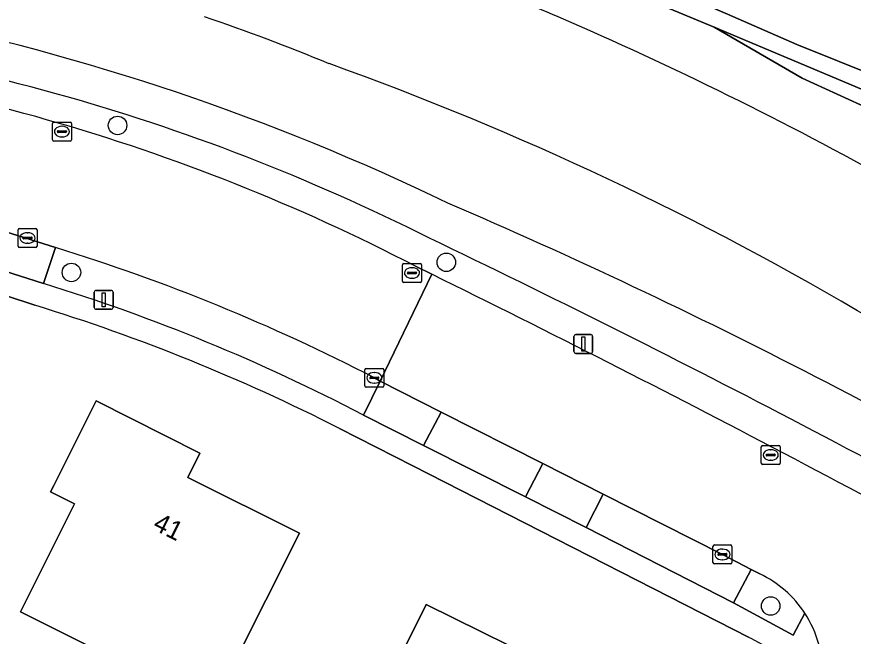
# Model space of a CAD drawing. Extents: x 160455 to 162082, y 388339 to 389736.
# Drawn here: x 160765.52 to 160809.76, y 389467.24 to 389500 of the extents above; entities that cross this region are included whole.
import ezdxf

# ---------------------------------------------------------------- set-up
doc = ezdxf.new("R2010")
doc.units = 0
for name, color, linetype in [('IMGEO_Boom', 7, 'Continuous'), ('IMGEO_Erf', 7, 'Continuous'), ('IMGEO_Gemengd_bos', 7, 'Continuous'), ('IMGEO_Groenvoorziening', 7, 'Continuous'), ('IMGEO_Kolk', 7, 'Continuous'), ('IMGEO_Lichtmast', 7, 'Continuous'), ('IMGEO_Oever', 7, 'Continuous'), ('IMGEO_Pand', 7, 'Continuous'), ('IMGEO_Pand_nummerreeks', 7, 'Continuous'), ('IMGEO_Parkeervlak_open', 7, 'Continuous'), ('IMGEO_Rijbaan_lokaal_gesloten', 7, 'Continuous'), ('IMGEO_Voetpad_open', 7, 'Continuous'), ('IMGEO_Waterloop', 7, 'Continuous')]:
    doc.layers.add(name, color=color, linetype=linetype)

msp = doc.modelspace()

# ---------------------------------------------------------------- linework, layer by layer
at = {"layer": 'IMGEO_Boom'}
for centre in [(160770.855, 389494.252), (160788.24, 389487.014), (160768.418, 389486.479), (160805.394, 389468.841)]:
    msp.add_circle(centre, 0.489, dxfattribs=at)
at = {"layer": 'IMGEO_Erf'}
for points in [[(160766.476, 389484.746), (160763.313, 389485.792), (160762.474, 389486.024)], [(160804.248, 389467.183), (160786.476, 389476.25), (160782.585, 389478.235)]]:
    msp.add_lwpolyline(points, dxfattribs=at)
for points in [[(160772.276, 389462.049), (160773.561, 389464.613), (160765.725, 389468.541), (160768.582, 389474.242), (160767.313, 389474.878), (160767.483, 389475.217), (160769.723, 389479.686), (160775.207, 389476.914), (160774.569, 389475.635), (160780.47, 389472.691), (160776.91, 389465.613), (160780.619, 389463.748), (160778.379, 389459.278), (160777.027, 389456.581), (160773.006, 389458.597), (160774.242, 389461.063)], [(160786.158, 389453.661), (160786.075, 389454.929), (160784.6, 389455.66), (160786.114, 389458.701), (160782.885, 389460.309), (160787.173, 389468.923), (160794.453, 389465.329), (160793.522, 389463.445), (160797.551, 389461.455), (160796.016, 389458.407), (160797.188, 389457.816), (160795.362, 389454.132), (160794.181, 389454.711), (160792.686, 389451.664), (160791.242, 389452.347), (160790.112, 389451.639), (160788.708, 389451.468), (160786.888, 389452.389)]]:
    msp.add_lwpolyline(points, close=True, dxfattribs=at)
msp.add_arc((160736.874, 389388.323), 100.864, 63.05118, 72.93328, dxfattribs=at)
at = {"layer": 'IMGEO_Gemengd_bos'}
msp.add_lwpolyline([(160776.312, 389510.152), (160790.839, 389505.317), (160799.187, 389501.842), (160803.117, 389500.128), (160806.769, 389498.535), (160815.555, 389495.014), (160831.69, 389486.832), (160842.017, 389481.099), (160852.671, 389475.082), (160862.346, 389469.141), (160876.394, 389460.133), (160886.476, 389453.293), (160896.765, 389446.164), (160907.206, 389438.176), (160918.289, 389430.209)], dxfattribs=at)
at = {"layer": 'IMGEO_Groenvoorziening'}
for points in [[(160621.404, 389506.376), (160661.358, 389509.016), (160697.011, 389512.059), (160728.084, 389514.695), (160734.762, 389514.957), (160738.002, 389514.977), (160745.424, 389514.551), (160753.479, 389513.609), (160761.595, 389512.577), (160769.727, 389511.047), (160789.359, 389504.875), (160802.397, 389499.455), (160814.091, 389494.526), (160819.752, 389491.721), (160826.019, 389488.64), (160838.873, 389481.282), (160848.924, 389475.97), (160861.351, 389468.172), (160878.942, 389456.33), (160888.506, 389450.118), (160899.169, 389442.36), (160908.436, 389435.434)], [(160918.289, 389430.209), (160907.206, 389438.176), (160896.765, 389446.164), (160886.476, 389453.293), (160876.394, 389460.133), (160862.346, 389469.141), (160852.671, 389475.082), (160842.017, 389481.099), (160831.69, 389486.832), (160815.555, 389495.014), (160806.769, 389498.535), (160803.117, 389500.128), (160799.187, 389501.842), (160790.839, 389505.317), (160776.312, 389510.152)], [(160908.436, 389435.434), (160899.169, 389442.36), (160888.506, 389450.118), (160878.942, 389456.33), (160861.351, 389468.172), (160848.924, 389475.97), (160838.873, 389481.282), (160826.019, 389488.64), (160819.752, 389491.721), (160814.091, 389494.526), (160802.397, 389499.455), (160807.054, 389496.747), (160813.837, 389493.655), (160819.41, 389490.775), (160825.438, 389487.411), (160838.385, 389480.097), (160848.262, 389474.709), (160860.869, 389467.137), (160878.3, 389455.616), (160888.189, 389449.177), (160898.142, 389441.82), (160907.693, 389434.345)], [(160786.619, 389486.802), (160787.468, 389486.385)], [(160804.368, 389470.767), (160803.418, 389469.013)], [(160804.811, 389470.535), (160804.368, 389470.767)], [(160803.418, 389469.013), (160806.581, 389467.298), (160807.201, 389468.455)]]:
    msp.add_lwpolyline(points, dxfattribs=at)
for centre, radius, start, end in [((160734.606, 389379.191), 123.269, 64.16842, 78.53378), ((160738.38, 389391.056), 108.868, 63.27151, 85.64877), ((160738.38, 389391.056), 108.868, 63.27151, 85.64877), ((160738.487, 389394.078), 104.472, 62.56654, 85.57628), ((160668.987, 389212.209), 302.469, 58.61665, 66.76372), ((160517.056, 388924.285), 625.427, 60.473817, 64.394858), ((160517.056, 388924.285), 625.427, 60.473817, 64.394858), ((160438.639, 388777.573), 789.997, 60.768765, 63.796744), ((160802.389, 389465.339), 5.733, 32.9253, 65.0091)]:
    msp.add_arc(centre, radius, start, end, dxfattribs=at)
at = {"layer": 'IMGEO_Kolk'}
for p, q in [((160767.416, 389493.499), (160767.416, 389494.351)), ((160767.491, 389494.425), (160768.343, 389494.425)), ((160768.417, 389494.351), (160768.417, 389493.499)), ((160767.675, 389493.919), (160767.675, 389493.931)), ((160768.113, 389493.882), (160767.715, 389493.882)), ((160767.718, 389493.968), (160768.116, 389493.968)), ((160767.904, 389494.205), (160767.929, 389494.205)), ((160768.159, 389493.931), (160768.159, 389493.919)), ((160768.343, 389493.425), (160767.491, 389493.425)), ((160767.927, 389493.645), (160767.902, 389493.645)), ((160765.596, 389487.874), (160765.596, 389488.726)), ((160765.671, 389488.8), (160766.523, 389488.8)), ((160766.084, 389488.58), (160766.109, 389488.58)), ((160766.597, 389488.726), (160766.597, 389487.874)), ((160765.855, 389488.294), (160765.855, 389488.306)), ((160766.293, 389488.257), (160765.895, 389488.257)), ((160765.898, 389488.343), (160766.296, 389488.343)), ((160766.339, 389488.306), (160766.339, 389488.294)), ((160766.523, 389487.8), (160765.671, 389487.8)), ((160766.107, 389488.02), (160766.082, 389488.02)), ((160785.925, 389486.025), (160785.925, 389486.877)), ((160786, 389486.951), (160786.852, 389486.951)), ((160786.413, 389486.731), (160786.438, 389486.731)), ((160786.926, 389486.877), (160786.926, 389486.025)), ((160786.184, 389486.445), (160786.184, 389486.457)), ((160786.622, 389486.408), (160786.224, 389486.408)), ((160786.227, 389486.494), (160786.625, 389486.494)), ((160786.668, 389486.457), (160786.668, 389486.445)), ((160786.852, 389485.951), (160786, 389485.951)), ((160786.436, 389486.171), (160786.411, 389486.171)), ((160784.009, 389481.405), (160784.861, 389481.405)), ((160783.934, 389480.479), (160783.934, 389481.331)), ((160784.236, 389480.948), (160784.634, 389480.948)), ((160784.422, 389481.185), (160784.447, 389481.185)), ((160784.935, 389481.331), (160784.935, 389480.479)), ((160784.193, 389480.899), (160784.193, 389480.911)), ((160784.631, 389480.862), (160784.233, 389480.862)), ((160784.445, 389480.625), (160784.42, 389480.625)), ((160784.677, 389480.911), (160784.677, 389480.899)), ((160784.861, 389480.405), (160784.009, 389480.405)), ((160804.894, 389476.398), (160804.894, 389477.25)), ((160804.969, 389477.324), (160805.821, 389477.324)), ((160805.382, 389477.104), (160805.407, 389477.104)), ((160805.895, 389477.25), (160805.895, 389476.398)), ((160805.153, 389476.818), (160805.153, 389476.83)), ((160805.591, 389476.781), (160805.193, 389476.781)), ((160805.196, 389476.867), (160805.594, 389476.867)), ((160805.405, 389476.544), (160805.38, 389476.544)), ((160805.637, 389476.83), (160805.637, 389476.818)), ((160805.821, 389476.324), (160804.969, 389476.324)), ((160802.34, 389471.141), (160802.34, 389471.993)), ((160802.415, 389472.067), (160803.267, 389472.067)), ((160802.828, 389471.847), (160802.853, 389471.847)), ((160803.341, 389471.993), (160803.341, 389471.141)), ((160802.599, 389471.561), (160802.599, 389471.573)), ((160803.037, 389471.524), (160802.639, 389471.524)), ((160802.642, 389471.61), (160803.04, 389471.61)), ((160802.851, 389471.287), (160802.826, 389471.287)), ((160803.083, 389471.573), (160803.083, 389471.561)), ((160803.267, 389471.067), (160802.415, 389471.067))]:
    msp.add_line(p, q, dxfattribs=at)
for points in [[(160767.416, 389493.499), (160767.416, 389494.351)], [(160767.491, 389494.425), (160768.343, 389494.425)], [(160768.417, 389494.351), (160768.417, 389493.499)], [(160768.343, 389493.425), (160767.491, 389493.425)], [(160765.596, 389487.874), (160765.596, 389488.726)], [(160765.671, 389488.8), (160766.523, 389488.8)], [(160766.597, 389488.726), (160766.597, 389487.874)], [(160766.523, 389487.8), (160765.671, 389487.8)], [(160785.925, 389486.025), (160785.925, 389486.877)], [(160786, 389486.951), (160786.852, 389486.951)], [(160786.926, 389486.877), (160786.926, 389486.025)], [(160786.852, 389485.951), (160786, 389485.951)], [(160784.009, 389481.405), (160784.861, 389481.405)], [(160783.934, 389480.479), (160783.934, 389481.331)], [(160784.935, 389481.331), (160784.935, 389480.479)], [(160784.861, 389480.405), (160784.009, 389480.405)], [(160804.894, 389476.398), (160804.894, 389477.25)], [(160804.969, 389477.324), (160805.821, 389477.324)], [(160805.895, 389477.25), (160805.895, 389476.398)], [(160805.821, 389476.324), (160804.969, 389476.324)], [(160802.34, 389471.141), (160802.34, 389471.993)], [(160802.415, 389472.067), (160803.267, 389472.067)], [(160803.341, 389471.993), (160803.341, 389471.141)], [(160803.267, 389471.067), (160802.415, 389471.067)]]:
    msp.add_lwpolyline(points, dxfattribs=at)
for centre, radius, start, end in [((160767.493, 389494.349), 0.0765, 91.552, 178.448), ((160767.493, 389494.349), 0.0765, 91.552, 178.448), ((160768.341, 389494.349), 0.0765, 1.552, 88.448), ((160768.341, 389494.349), 0.0765, 1.552, 88.448), ((160767.715, 389493.928), 0.0403, 85.8775, 175.7526), ((160767.712, 389493.918), 0.0366, 178.938, 274.7102), ((160768.116, 389493.925), 0.043, 264.8664, 352.4533), ((160768.12, 389493.93), 0.0386, 1.7309, 96.639), ((160767.493, 389493.501), 0.0765, 181.552, 268.448), ((160767.493, 389493.501), 0.0765, 181.552, 268.448), ((160768.341, 389493.501), 0.0765, 271.552, 358.448), ((160768.341, 389493.501), 0.0765, 271.552, 358.448), ((160765.673, 389488.724), 0.0765, 91.552, 178.448), ((160765.673, 389488.724), 0.0765, 91.552, 178.448), ((160766.521, 389488.724), 0.0765, 1.552, 88.448), ((160766.521, 389488.724), 0.0765, 1.552, 88.448), ((160765.895, 389488.303), 0.0403, 85.8775, 175.7526), ((160765.892, 389488.293), 0.0366, 178.938, 274.7102), ((160766.296, 389488.3), 0.043, 264.8664, 352.4533), ((160766.3, 389488.305), 0.0386, 1.7309, 96.639), ((160765.673, 389487.876), 0.0765, 181.552, 268.448), ((160765.673, 389487.876), 0.0765, 181.552, 268.448), ((160766.521, 389487.876), 0.0765, 271.552, 358.448), ((160766.521, 389487.876), 0.0765, 271.552, 358.448), ((160786.002, 389486.875), 0.0765, 91.552, 178.448), ((160786.002, 389486.875), 0.0765, 91.552, 178.448), ((160786.85, 389486.875), 0.0765, 1.552, 88.448), ((160786.85, 389486.875), 0.0765, 1.552, 88.448), ((160786.224, 389486.454), 0.0403, 85.8775, 175.7526), ((160786.221, 389486.444), 0.0366, 178.938, 274.7102), ((160786.625, 389486.451), 0.043, 264.8664, 352.4533), ((160786.629, 389486.456), 0.0386, 1.7309, 96.639), ((160786.002, 389486.027), 0.0765, 181.552, 268.448), ((160786.002, 389486.027), 0.0765, 181.552, 268.448), ((160786.85, 389486.027), 0.0765, 271.552, 358.448), ((160786.85, 389486.027), 0.0765, 271.552, 358.448), ((160784.011, 389481.329), 0.0765, 91.552, 178.448), ((160784.011, 389481.329), 0.0765, 91.552, 178.448), ((160784.859, 389481.329), 0.0765, 1.552, 88.448), ((160784.859, 389481.329), 0.0765, 1.552, 88.448), ((160784.233, 389480.908), 0.0403, 85.8775, 175.7526), ((160784.638, 389480.91), 0.0386, 1.7309, 96.639), ((160784.23, 389480.898), 0.0366, 178.938, 274.7102), ((160784.634, 389480.905), 0.043, 264.8664, 352.4533), ((160784.011, 389480.481), 0.0765, 181.552, 268.448), ((160784.011, 389480.481), 0.0765, 181.552, 268.448), ((160784.859, 389480.481), 0.0765, 271.552, 358.448), ((160784.859, 389480.481), 0.0765, 271.552, 358.448), ((160804.971, 389477.248), 0.0765, 91.552, 178.448), ((160804.971, 389477.248), 0.0765, 91.552, 178.448), ((160805.819, 389477.248), 0.0765, 1.552, 88.448), ((160805.819, 389477.248), 0.0765, 1.552, 88.448), ((160805.193, 389476.827), 0.0403, 85.8775, 175.7526), ((160805.19, 389476.817), 0.0366, 178.938, 274.7102), ((160805.594, 389476.824), 0.043, 264.8664, 352.4533), ((160805.598, 389476.829), 0.0386, 1.7309, 96.639), ((160804.971, 389476.4), 0.0765, 181.552, 268.448), ((160804.971, 389476.4), 0.0765, 181.552, 268.448), ((160805.819, 389476.4), 0.0765, 271.552, 358.448), ((160805.819, 389476.4), 0.0765, 271.552, 358.448), ((160802.417, 389471.991), 0.0765, 91.552, 178.448), ((160802.417, 389471.991), 0.0765, 91.552, 178.448), ((160803.265, 389471.991), 0.0765, 1.552, 88.448), ((160803.265, 389471.991), 0.0765, 1.552, 88.448), ((160802.639, 389471.57), 0.0403, 85.8775, 175.7526), ((160802.636, 389471.56), 0.0366, 178.938, 274.7102), ((160803.04, 389471.567), 0.043, 264.8664, 352.4533), ((160803.044, 389471.572), 0.0386, 1.7309, 96.639), ((160802.417, 389471.143), 0.0765, 181.552, 268.448), ((160802.417, 389471.143), 0.0765, 181.552, 268.448), ((160803.265, 389471.143), 0.0765, 271.552, 358.448), ((160803.265, 389471.143), 0.0765, 271.552, 358.448)]:
    msp.add_arc(centre, radius, start, end, dxfattribs=at)
for centre, major_axis, ratio, start_param, end_param in [((160767.903, 389493.925), (-0.387, 0.002), 0.722429, 4.712389, 7.853982), ((160767.928, 389493.925), (-0.39, 0.002), 0.717154, 1.570796, 4.712389), ((160766.083, 389488.3), (-0.387, 0.002), 0.722429, 4.712389, 7.853982), ((160766.108, 389488.3), (-0.39, 0.002), 0.717154, 1.570796, 4.712389), ((160786.412, 389486.451), (-0.387, 0.002), 0.722429, 4.712389, 7.853982), ((160786.437, 389486.451), (-0.39, 0.002), 0.717154, 1.570796, 4.712389), ((160784.421, 389480.905), (-0.387, 0.002), 0.722429, 4.712389, 7.853982), ((160784.446, 389480.905), (-0.39, 0.002), 0.717154, 1.570796, 4.712389), ((160805.381, 389476.824), (-0.387, 0.002), 0.722429, 4.712389, 7.853982), ((160805.406, 389476.824), (-0.39, 0.002), 0.717154, 1.570796, 4.712389), ((160802.827, 389471.567), (-0.387, 0.002), 0.722429, 4.712389, 7.853982), ((160802.852, 389471.567), (-0.39, 0.002), 0.717154, 1.570796, 4.712389)]:
    msp.add_ellipse(centre, major_axis=major_axis, ratio=ratio, start_param=start_param, end_param=end_param, dxfattribs=at)
at = {"layer": 'IMGEO_Lichtmast'}
for p, q in [((160769.627, 389484.631), (160769.627, 389485.431)), ((160769.627, 389485.431), (160769.627, 389484.631)), ((160769.727, 389485.531), (160770.517, 389485.531)), ((160770.517, 389485.531), (160769.727, 389485.531)), ((160770.617, 389485.431), (160770.617, 389484.631)), ((160770.617, 389484.631), (160770.617, 389485.431)), ((160770.517, 389484.531), (160769.727, 389484.531)), ((160769.727, 389484.531), (160770.517, 389484.531)), ((160795.087, 389483.196), (160795.877, 389483.196)), ((160795.877, 389483.196), (160795.087, 389483.196)), ((160794.987, 389482.296), (160794.987, 389483.096)), ((160794.987, 389483.096), (160794.987, 389482.296)), ((160795.977, 389483.096), (160795.977, 389482.296)), ((160795.977, 389482.296), (160795.977, 389483.096)), ((160795.877, 389482.196), (160795.087, 389482.196)), ((160795.087, 389482.196), (160795.877, 389482.196))]:
    msp.add_line(p, q, dxfattribs=at)
for points in [[(160770.047, 389485.406), (160770.197, 389485.406), (160770.197, 389484.656), (160770.047, 389484.656), (160770.047, 389485.406)], [(160795.407, 389483.071), (160795.557, 389483.071), (160795.557, 389482.321), (160795.407, 389482.321), (160795.407, 389483.071)]]:
    msp.add_lwpolyline(points, dxfattribs=at)
for centre, start, end in [((160769.727, 389485.431), 90, 180), ((160769.727, 389485.431), 90, 180), ((160770.517, 389485.431), 0, 90), ((160770.517, 389485.431), 360, 90), ((160769.727, 389484.631), 180, 270), ((160769.727, 389484.631), 180, 270), ((160770.517, 389484.631), 270, 0), ((160770.517, 389484.631), 270, 0), ((160795.087, 389483.096), 90, 180), ((160795.087, 389483.096), 90, 180), ((160795.877, 389483.096), 0, 90), ((160795.877, 389483.096), 360, 90), ((160795.087, 389482.296), 180, 270), ((160795.087, 389482.296), 180, 270), ((160795.877, 389482.296), 270, 0), ((160795.877, 389482.296), 270, 0)]:
    msp.add_arc(centre, 0.1, start, end, dxfattribs=at)
at = {"layer": 'IMGEO_Oever'}
msp.add_lwpolyline([(160848.262, 389474.709), (160838.385, 389480.097), (160825.438, 389487.411), (160819.41, 389490.775), (160813.837, 389493.655), (160807.054, 389496.747), (160802.397, 389499.455), (160789.359, 389504.875), (160769.727, 389511.047), (160761.595, 389512.577), (160753.479, 389513.609), (160745.424, 389514.551), (160738.002, 389514.977), (160734.762, 389514.957), (160728.084, 389514.695), (160697.011, 389512.059), (160661.358, 389509.016), (160621.404, 389506.376)], dxfattribs=at)
for centre, radius, start, end in [((160713.08, 389312.881), 203.925, 66.57585, 69.40001), ((160734.606, 389379.191), 123.269, 64.16842, 78.53378), ((160738.712, 389392.392), 113.705, 67.60072, 71.15206), ((160713.77, 389314.581), 202.09, 60.92482, 66.56372), ((160726.101, 389341.42), 165.819, 59.26533, 70.28453), ((160668.987, 389212.209), 302.469, 58.61665, 66.76372)]:
    msp.add_arc(centre, radius, start, end, dxfattribs=at)
at = {"layer": 'IMGEO_Pand'}
for points in [[(160778.379, 389459.278), (160780.619, 389463.748), (160776.91, 389465.613), (160780.47, 389472.691), (160774.569, 389475.635), (160775.207, 389476.914), (160769.723, 389479.686), (160767.483, 389475.217), (160767.313, 389474.878), (160768.582, 389474.242), (160765.725, 389468.541), (160773.561, 389464.613), (160772.276, 389462.049), (160774.242, 389461.063), (160773.006, 389458.597), (160777.027, 389456.581)], [(160788.708, 389451.468), (160790.112, 389451.639), (160791.242, 389452.347), (160792.686, 389451.664), (160794.181, 389454.711), (160795.362, 389454.132), (160797.188, 389457.816), (160796.016, 389458.407), (160797.551, 389461.455), (160793.522, 389463.445), (160794.453, 389465.329), (160787.173, 389468.923), (160782.885, 389460.309), (160786.114, 389458.701), (160784.6, 389455.66), (160786.075, 389454.929), (160786.158, 389453.661), (160786.888, 389452.389)]]:
    msp.add_lwpolyline(points, close=True, dxfattribs=at)
at = {"layer": 'IMGEO_Parkeervlak_open'}
for points in [[(160767.582, 389487.79), (160766.948, 389485.891)], [(160783.857, 389478.934), (160784.75, 389480.727), (160784.435, 389480.903)]]:
    msp.add_lwpolyline(points, dxfattribs=at)
for points in [[(160787.971, 389479.087), (160787.04, 389477.321), (160792.429, 389474.616), (160793.342, 389476.368)], [(160795.631, 389472.99), (160803.418, 389469.013), (160804.368, 389470.767), (160802.84, 389471.566), (160796.538, 389474.752)]]:
    msp.add_lwpolyline(points, close=True, dxfattribs=at)
for centre, radius, start, end in [((160737.871, 389391.02), 101.228, 62.61326, 72.93186), ((160737.537, 389390.382), 99.935, 62.3871, 72.88468)]:
    msp.add_arc(centre, radius, start, end, dxfattribs=at)
at = {"layer": 'IMGEO_Rijbaan_lokaal_gesloten'}
for points in [[(160763.282, 389489.14), (160764.255, 389488.846), (160767.582, 389487.79)], [(160784.435, 389480.903), (160784.75, 389480.727), (160787.468, 389486.385), (160786.619, 389486.802)], [(160787.468, 389486.385), (160784.75, 389480.727), (160787.971, 389479.087), (160793.342, 389476.368), (160796.538, 389474.752), (160802.84, 389471.566), (160804.368, 389470.767), (160804.811, 389470.535)]]:
    msp.add_lwpolyline(points, dxfattribs=at)
for centre, radius, start, end in [((160738.487, 389394.078), 104.472, 62.56654, 85.57628), ((160737.871, 389391.02), 101.228, 62.61326, 72.93186), ((160438.639, 388777.573), 789.997, 60.768765, 63.796744), ((160802.389, 389465.339), 5.733, 32.9253, 65.0091), ((160802.115, 389465.18), 6.05, 358.8093, 32.7787)]:
    msp.add_arc(centre, radius, start, end, dxfattribs=at)
at = {"layer": 'IMGEO_Voetpad_open'}
for points in [[(160764.255, 389488.846), (160763.662, 389486.929), (160766.948, 389485.891), (160767.582, 389487.79)], [(160787.971, 389479.087), (160784.75, 389480.727), (160783.857, 389478.934), (160787.04, 389477.321)], [(160795.631, 389472.99), (160796.538, 389474.752), (160793.342, 389476.368), (160792.429, 389474.616)]]:
    msp.add_lwpolyline(points, close=True, dxfattribs=at)
for points in [[(160766.948, 389485.891), (160763.662, 389486.929), (160762.238, 389487.358)], [(160762.474, 389486.024), (160763.313, 389485.792), (160766.476, 389484.746)], [(160807.201, 389468.455), (160806.581, 389467.298), (160803.418, 389469.013), (160795.631, 389472.99), (160792.429, 389474.616), (160787.04, 389477.321), (160783.857, 389478.934)], [(160782.585, 389478.235), (160786.476, 389476.25), (160804.248, 389467.183), (160804.34, 389467.139), (160807.055, 389465.653), (160808.163, 389465.054)]]:
    msp.add_lwpolyline(points, dxfattribs=at)
for centre, radius, start, end in [((160737.537, 389390.382), 99.935, 62.3871, 72.88468), ((160736.874, 389388.323), 100.864, 63.05118, 72.93328), ((160802.115, 389465.18), 6.05, 358.8093, 32.7787)]:
    msp.add_arc(centre, radius, start, end, dxfattribs=at)
at = {"layer": 'IMGEO_Waterloop'}
for centre, radius, start, end in [((160713.08, 389312.881), 203.925, 66.57585, 69.40001), ((160738.712, 389392.392), 113.705, 67.60072, 71.15206), ((160713.77, 389314.581), 202.09, 60.92482, 66.56372), ((160726.101, 389341.42), 165.819, 59.26533, 70.28453)]:
    msp.add_arc(centre, radius, start, end, dxfattribs=at)

# ---------------------------------------------------------------- texts
at = {"layer": 'IMGEO_Pand_nummerreeks'}
msp.add_text('41', height=1, rotation=333.4855, dxfattribs=at).set_placement((160772.667, 389472.919))

doc.saveas('drawing.dxf')
